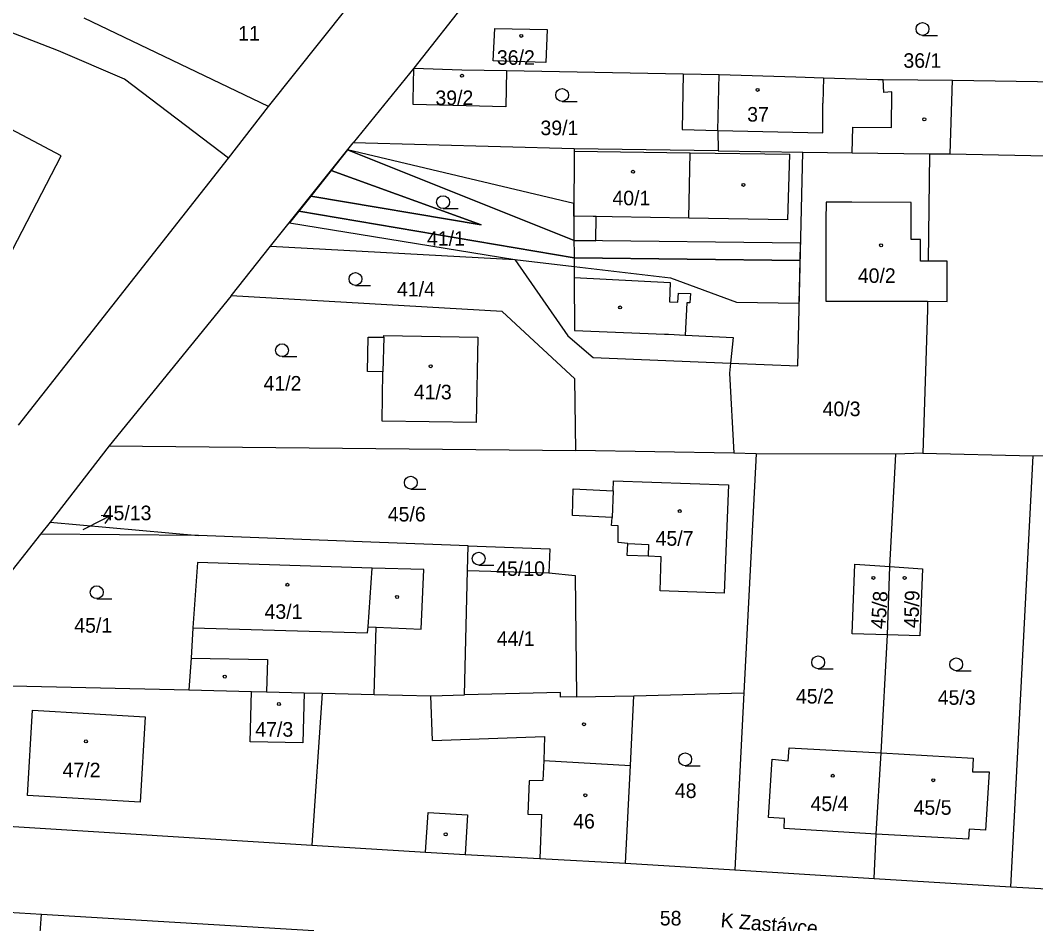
# Model space of a CAD drawing. Extents: x -757266 to -753360, y -1162585 to -1157740.
# Drawn here: x -754774.6 to -754656.1, y -1161271.1 to -1161165.7 of the extents above; entities that cross this region are included whole.
import ezdxf

# ---------------------------------------------------------------- set-up
doc = ezdxf.new("R2010")
doc.units = 0
for name, color, linetype in [('Hranice parcel', 7, 'Continuous'), ('Parcelní čísla', 7, 'Continuous'), ('Pop  PČ popisy', 7, 'Continuous'), ('Vnitřní kresba', 7, 'Continuous'), ('Věcná břemena k části', 7, 'Continuous'), ('Značky budov', 7, 'Continuous'), ('Značky kultur', 7, 'Continuous')]:
    doc.layers.add(name, color=color, linetype=linetype)

msp = doc.modelspace()

# ---------------------------------------------------------------- linework, layer by layer
at = {"layer": 'Hranice parcel'}
for p, q in [((-754721.91, -1161162.63), (-754728.68, -1161171.27)), ((-754745.64, -1161175.75), (-754736.44, -1161164.2)), ((-754745.64, -1161175.75), (-754767.18, -1161165.42)), ((-754728.68, -1161171.27), (-754735.76, -1161179.98)), ((-754717.89, -1161171.56), (-754697.25, -1161171.93)), ((-754666.09, -1161181.29), (-754665.83, -1161172.68)), ((-754665.83, -1161172.68), (-754605.47, -1161173.57)), ((-754750.33, -1161181.78), (-754745.64, -1161175.75)), ((-754745.4, -1161192.06), (-754735.76, -1161179.98)), ((-754709.98, -1161180.69), (-754735.76, -1161179.98)), ((-754693.18, -1161180.92), (-754709.98, -1161180.69)), ((-754774.81, -1161212.95), (-754750.33, -1161181.78)), ((-754693.18, -1161180.92), (-754683.28, -1161181.06)), ((-754668.5, -1161181.28), (-754668.66, -1161193.81)), ((-754668.5, -1161181.28), (-754666.09, -1161181.29)), ((-754750, -1161197.83), (-754745.4, -1161192.06)), ((-754750, -1161197.83), (-754764.25, -1161215.37)), ((-754764.25, -1161215.37), (-754771.14, -1161224.26)), ((-754764.25, -1161215.37), (-754709.77, -1161215.92)), ((-754691.34, -1161216.22), (-754709.77, -1161215.92)), ((-754688.73, -1161216.29), (-754691.34, -1161216.22)), ((-754669.27, -1161216.2), (-754672.43, -1161216.35)), ((-754669.27, -1161216.2), (-754656.42, -1161216.52)), ((-754688.73, -1161216.29), (-754690.16, -1161244.21)), ((-754672.43, -1161216.35), (-754688.73, -1161216.29)), ((-754673.14, -1161229.46), (-754672.43, -1161216.35)), ((-754659, -1161266.85), (-754656.42, -1161216.52)), ((-754771.14, -1161224.26), (-754772.25, -1161225.67)), ((-754771.14, -1161224.26), (-754753.81, -1161225.82)), ((-754772.25, -1161225.67), (-754786.04, -1161243.13)), ((-754753.81, -1161225.82), (-754772.25, -1161225.67)), ((-754722.43, -1161229.93), (-754722.36, -1161227.03)), ((-754722.78, -1161244.43), (-754722.43, -1161229.93)), ((-754722.43, -1161229.93), (-754712.95, -1161230.2)), ((-754673.41, -1161237.43), (-754673.14, -1161229.46)), ((-754674.14, -1161251.21), (-754673.41, -1161237.43)), ((-754786.04, -1161243.13), (-754754.93, -1161243.86)), ((-754754.93, -1161243.86), (-754747.65, -1161244.03)), ((-754741.49, -1161244.18), (-754739.4, -1161244.23)), ((-754739.4, -1161244.23), (-754740.59, -1161261.98)), ((-754739.4, -1161244.23), (-754733.31, -1161244.37)), ((-754709.7, -1161244.65), (-754703.01, -1161244.54)), ((-754703.01, -1161244.54), (-754690.16, -1161244.21)), ((-754690.16, -1161244.21), (-754691.21, -1161264.86)), ((-754674.74, -1161260.71), (-754674.14, -1161251.21)), ((-754798.51, -1161258.33), (-754740.59, -1161261.98)), ((-754674.95, -1161265.86), (-754674.74, -1161260.71)), ((-754703.98, -1161264.07), (-754691.21, -1161264.86)), ((-754691.21, -1161264.86), (-754674.95, -1161265.86)), ((-754674.95, -1161265.86), (-754659, -1161266.85)), ((-754659, -1161266.85), (-754640.08, -1161267.9)), ((-754790.59, -1161268.91), (-754772.16, -1161270.02)), ((-754773.79, -1161293.75), (-754772.16, -1161270.02)), ((-754772.16, -1161270.02), (-754740.35, -1161271.92))]:
    msp.add_line(p, q, dxfattribs=at)
for points in [[(-754750.33, -1161181.78), (-754762.45, -1161172.56), (-754770.15, -1161169.25), (-754801.39, -1161157.09)], [(-754713.29, -1161170.63), (-754719.44, -1161170.4), (-754719.24, -1161166.65), (-754713.14, -1161166.74), (-754713.29, -1161170.63)], [(-754717.89, -1161171.56), (-754717.96, -1161175.79), (-754728.77, -1161175.5), (-754728.78, -1161175), (-754728.68, -1161171.27)], [(-754728.68, -1161171.27), (-754723.1, -1161171.46), (-754717.89, -1161171.56)], [(-754697.25, -1161171.93), (-754697.37, -1161178.45), (-754693.2, -1161178.53), (-754693.18, -1161180.92)], [(-754697.25, -1161171.93), (-754693.07, -1161172.01), (-754684.1, -1161172.3), (-754680.86, -1161172.4), (-754674.52, -1161172.6), (-754673.93, -1161172.61), (-754665.83, -1161172.68)], [(-754769.83, -1161181.51), (-754777.68, -1161177.38), (-754779.08, -1161180.08), (-754781.05, -1161179.06), (-754785.04, -1161186.71), (-754783.04, -1161187.74), (-754783.42, -1161188.46), (-754775.53, -1161192.47), (-754769.83, -1161181.51)], [(-754709.98, -1161180.69), (-754709.98, -1161180.96), (-754710, -1161188.56), (-754709.96, -1161195.72), (-754709.93, -1161201.91), (-754699.43, -1161202.33), (-754698.98, -1161202.34), (-754697.01, -1161202.44), (-754691.4, -1161202.71), (-754691.71, -1161205.7)], [(-754691.71, -1161205.7), (-754683.88, -1161206.02), (-754683.28, -1161181.06)], [(-754683.28, -1161181.06), (-754677.54, -1161181.14), (-754668.5, -1161181.28)], [(-754666.09, -1161181.29), (-754630.3, -1161182.02), (-754602.53, -1161183.22)], [(-754668.66, -1161193.81), (-754669.57, -1161193.82), (-754669.56, -1161191.29), (-754670.63, -1161191.28), (-754670.65, -1161186.95), (-754677.57, -1161186.92), (-754680.58, -1161186.91), (-754680.59, -1161189.04), (-754680.61, -1161198.46), (-754668.72, -1161198.49)], [(-754745.4, -1161192.06), (-754716.88, -1161193.59), (-754710.7, -1161202.53), (-754707.76, -1161205.05), (-754691.71, -1161205.7)], [(-754668.72, -1161198.49), (-754666.45, -1161198.5), (-754666.46, -1161193.79), (-754668.66, -1161193.81)], [(-754709.77, -1161215.92), (-754709.89, -1161207.54), (-754718.37, -1161199.67), (-754750, -1161197.83)], [(-754668.72, -1161198.49), (-754668.73, -1161199.44), (-754669.27, -1161216.2)], [(-754732.29, -1161206.71), (-754734.09, -1161206.68), (-754734.01, -1161202.67), (-754732.2, -1161202.66), (-754732.2, -1161202.46), (-754721.21, -1161202.69), (-754721.41, -1161212.63), (-754732.4, -1161212.47), (-754732.29, -1161206.71)], [(-754691.71, -1161205.7), (-754691.83, -1161206.88), (-754691.34, -1161216.22)], [(-754656.42, -1161216.52), (-754649.58, -1161216.43), (-754646.41, -1161216.24)], [(-754704.82, -1161224.68), (-754705.6, -1161224.65), (-754705.55, -1161223.73), (-754710.15, -1161223.5), (-754710.08, -1161220.37), (-754705.44, -1161220.6), (-754705.39, -1161219.46), (-754691.98, -1161219.9), (-754692.47, -1161232.57), (-754699.95, -1161232.28), (-754699.81, -1161228.31), (-754701.34, -1161228.24), (-754703.77, -1161228.17), (-754703.72, -1161226.77), (-754704.85, -1161226.63), (-754704.82, -1161224.68)], [(-754722.36, -1161227.03), (-754732.68, -1161226.65), (-754753.81, -1161225.82)], [(-754722.36, -1161227.03), (-754712.8, -1161227.38), (-754712.95, -1161230.2)], [(-754733.31, -1161244.37), (-754733.07, -1161236.54), (-754727.85, -1161236.77), (-754727.51, -1161229.79), (-754733.55, -1161229.62), (-754753.94, -1161228.98), (-754754.47, -1161236.62), (-754754.69, -1161240.15), (-754754.93, -1161243.86)], [(-754673.41, -1161237.43), (-754677.52, -1161237.3), (-754677.2, -1161229.18), (-754673.14, -1161229.46)], [(-754712.95, -1161230.2), (-754709.85, -1161230.51), (-754709.7, -1161244.65)], [(-754673.14, -1161229.46), (-754669.32, -1161229.72), (-754669.63, -1161237.55), (-754673.41, -1161237.43)], [(-754741.49, -1161244.18), (-754741.63, -1161250.03), (-754747.79, -1161249.93), (-754747.65, -1161244.03)], [(-754747.65, -1161244.03), (-754745.87, -1161244.08), (-754741.49, -1161244.18)], [(-754733.31, -1161244.37), (-754726.72, -1161244.53), (-754722.78, -1161244.43)], [(-754709.7, -1161244.65), (-754711.55, -1161244.68), (-754711.57, -1161244.16), (-754722.78, -1161244.43)], [(-754703.98, -1161264.07), (-754703.41, -1161252.68), (-754703.01, -1161244.54)], [(-754773.18, -1161246.22), (-754760.06, -1161247.01), (-754760.64, -1161256.95), (-754773.79, -1161256.19), (-754773.18, -1161246.22)], [(-754674.74, -1161260.71), (-754685.46, -1161260.04), (-754685.41, -1161258.86), (-754687.3, -1161258.75), (-754686.85, -1161251.93), (-754684.98, -1161252.13), (-754684.89, -1161250.6), (-754674.14, -1161251.21)], [(-754674.14, -1161251.21), (-754663.4, -1161251.82), (-754663.49, -1161253.41), (-754661.53, -1161253.42), (-754661.97, -1161260.22), (-754663.89, -1161260.12), (-754663.94, -1161261.29), (-754674.74, -1161260.71)], [(-754740.59, -1161261.98), (-754727.31, -1161262.81), (-754722.71, -1161263.06), (-754713.98, -1161263.53), (-754703.98, -1161264.07)]]:
    msp.add_lwpolyline(points, dxfattribs=at)
at = {"layer": 'Pop  PČ popisy'}
for p, q in [((-754766.75, -1161224.87), (-754764.076, -1161223.508)), ((-754764.076, -1161223.508), (-754765.196, -1161223.516)), ((-754764.076, -1161223.508), (-754764.741, -1161224.408)), ((-754767.26, -1161225.13), (-754766.75, -1161224.87))]:
    msp.add_line(p, q, dxfattribs=at)
at = {"layer": 'Vnitřní kresba'}
for p, q in [((-754693.2, -1161178.53), (-754693.07, -1161172.01)), ((-754680.86, -1161172.4), (-754680.97, -1161175.34)), ((-754673.83, -1161174.12), (-754673.93, -1161172.61)), ((-754672.9, -1161174.05), (-754673.83, -1161174.12)), ((-754672.93, -1161178.18), (-754672.9, -1161174.05)), ((-754680.97, -1161178.82), (-754680.97, -1161175.34)), ((-754677.54, -1161181.14), (-754677.47, -1161178.15)), ((-754677.47, -1161178.15), (-754672.93, -1161178.18)), ((-754693.2, -1161178.53), (-754680.97, -1161178.82)), ((-754709.98, -1161180.96), (-754696.43, -1161181.16)), ((-754696.61, -1161188.78), (-754696.43, -1161181.16)), ((-754696.43, -1161181.16), (-754684.81, -1161181.33)), ((-754685.03, -1161188.97), (-754684.81, -1161181.33)), ((-754696.61, -1161188.78), (-754710, -1161188.56)), ((-754685.03, -1161188.97), (-754696.61, -1161188.78)), ((-754709.96, -1161195.72), (-754698.76, -1161196.31)), ((-754698.76, -1161196.31), (-754698.84, -1161198.54)), ((-754697.89, -1161198.59), (-754697.81, -1161197.54)), ((-754697.81, -1161197.54), (-754696.4, -1161197.58)), ((-754696.4, -1161197.58), (-754696.47, -1161198.68)), ((-754698.84, -1161198.54), (-754697.89, -1161198.59)), ((-754696.84, -1161198.65), (-754697.01, -1161202.44)), ((-754696.47, -1161198.68), (-754696.84, -1161198.65)), ((-754732.2, -1161202.66), (-754732.29, -1161206.71)), ((-754705.44, -1161220.6), (-754705.55, -1161223.73)), ((-754703.72, -1161226.77), (-754701.29, -1161226.86)), ((-754701.29, -1161226.86), (-754701.34, -1161228.24)), ((-754734.03, -1161236.5), (-754733.55, -1161229.62)), ((-754754.47, -1161236.62), (-754734.08, -1161237.19)), ((-754734.08, -1161237.19), (-754734.03, -1161236.5)), ((-754734.03, -1161236.5), (-754733.07, -1161236.54)), ((-754754.69, -1161240.15), (-754745.78, -1161240.3)), ((-754745.78, -1161240.3), (-754745.87, -1161244.08)), ((-754726.52, -1161249.76), (-754726.72, -1161244.53)), ((-754726.52, -1161249.76), (-754713.42, -1161249.3)), ((-754713.42, -1161249.3), (-754713.53, -1161252.11)), ((-754713.53, -1161252.11), (-754713.62, -1161254.43)), ((-754713.53, -1161252.11), (-754703.41, -1161252.68)), ((-754715.24, -1161254.48), (-754715.39, -1161258.34)), ((-754713.62, -1161254.43), (-754715.24, -1161254.48)), ((-754727.31, -1161262.81), (-754727.03, -1161258.15)), ((-754727.03, -1161258.15), (-754722.44, -1161258.43)), ((-754722.44, -1161258.43), (-754722.71, -1161263.06)), ((-754715.39, -1161258.34), (-754713.78, -1161258.4)), ((-754713.78, -1161258.4), (-754713.98, -1161263.53))]:
    msp.add_line(p, q, dxfattribs=at)
at = {"layer": 'Věcná břemena k části'}
for points in [[(-754736.43, -1161180.82), (-754738.33, -1161183.2), (-754720.84, -1161189.56), (-754740.72, -1161186.2), (-754742.12, -1161187.95), (-754709.97, -1161193.42), (-754683.58, -1161193.73), (-754683.54, -1161191.71), (-754709.98, -1161191.39)], [(-754707.45, -1161191.42), (-754707.4, -1161188.6), (-754710, -1161188.56), (-754710, -1161187.06), (-754736.43, -1161180.82), (-754709.98, -1161191.39)], [(-754720.84, -1161189.56), (-754738.33, -1161183.2), (-754740.72, -1161186.2)], [(-754683.7, -1161198.69), (-754683.58, -1161193.73), (-754709.97, -1161193.42), (-754742.12, -1161187.95), (-754743.21, -1161189.32), (-754716.88, -1161193.59), (-754709.97, -1161194.41), (-754698.73, -1161195.75), (-754691.01, -1161198.57)]]:
    msp.add_lwpolyline(points, close=True, dxfattribs=at)
at = {"layer": 'Značky budov'}
for centre in [(-754716.1568, -1161167.4992), (-754723.0668, -1161172.1592), (-754688.5668, -1161173.8092), (-754669.1068, -1161177.2392), (-754703.1068, -1161183.3692), (-754690.2168, -1161184.8992), (-754674.1468, -1161191.9492), (-754704.6068, -1161199.1992), (-754726.7168, -1161206.0692), (-754697.6468, -1161222.9792), (-754743.4368, -1161231.5792), (-754675.0468, -1161230.7792), (-754671.4068, -1161230.7792), (-754730.6368, -1161232.9992), (-754750.7468, -1161242.2992), (-754744.4368, -1161245.4992), (-754708.8268, -1161247.8592), (-754766.9668, -1161249.8592), (-754679.7968, -1161253.8692), (-754668.0668, -1161254.3892), (-754708.6768, -1161256.1392), (-754724.9668, -1161260.7092)]:
    msp.add_circle(centre, 0.175, dxfattribs=at)
at = {"layer": 'Značky kultur'}
for p, q in [((-754669.323, -1161167.45), (-754667.573, -1161167.45)), ((-754711.383, -1161175.16), (-754709.633, -1161175.16)), ((-754725.273, -1161187.66), (-754723.523, -1161187.66)), ((-754735.503, -1161196.63), (-754733.753, -1161196.63)), ((-754744.073, -1161204.95), (-754742.323, -1161204.95)), ((-754729.043, -1161220.4), (-754727.293, -1161220.4)), ((-754721.113, -1161229.28), (-754719.363, -1161229.28)), ((-754765.693, -1161233.2), (-754763.943, -1161233.2)), ((-754681.493, -1161241.39), (-754679.743, -1161241.39)), ((-754665.383, -1161241.62), (-754663.633, -1161241.62)), ((-754697.023, -1161252.7), (-754695.273, -1161252.7))]:
    msp.add_line(p, q, dxfattribs=at)
for centre in [(-754669.3229, -1161166.6998), (-754711.3829, -1161174.4098), (-754725.2729, -1161186.9098), (-754735.5029, -1161195.8798), (-754744.0729, -1161204.1998), (-754729.0429, -1161219.6498), (-754721.1129, -1161228.5298), (-754765.6929, -1161232.4498), (-754681.4929, -1161240.6398), (-754665.3829, -1161240.8698), (-754697.0229, -1161251.9498)]:
    msp.add_circle(centre, 0.75, dxfattribs=at)

# ---------------------------------------------------------------- texts
at = {"layer": 'Parcelní čísla'}
for s, p in [('11', (-754749.19, -1161168.05)), ('36/2', (-754718.99, -1161170.88)), ('36/1', (-754671.55, -1161171.23)), ('39/2', (-754726.169, -1161175.58)), ('37', (-754689.78, -1161177.51)), ('39/1', (-754713.909, -1161179.09)), ('40/1', (-754705.51, -1161187.28)), ('41/1', (-754727.15, -1161192)), ('40/2', (-754676.87, -1161196.34)), ('41/4', (-754730.649, -1161197.92)), ('41/2', (-754746.23, -1161208.91)), ('41/3', (-754728.69, -1161209.93)), ('40/3', (-754680.979, -1161211.89)), ('45/13', (-754764.998, -1161224.04)), ('45/6', (-754731.73, -1161224.19)), ('45/7', (-754700.47, -1161227.02)), ('45/10', (-754719.07, -1161230.54)), ('43/1', (-754746.11, -1161235.56)), ('45/1', (-754768.32, -1161237.17)), ('44/1', (-754719.009, -1161238.71)), ('45/2', (-754684.09, -1161245.44)), ('45/3', (-754667.54, -1161245.59)), ('47/3', (-754747.19, -1161249.31)), ('47/2', (-754769.68, -1161254.05)), ('48', (-754698.22, -1161256.47)), ('45/4', (-754682.39, -1161257.99)), ('45/5', (-754670.36, -1161258.43)), ('46', (-754710.09, -1161260.03)), ('58', (-754699.98, -1161271.35))]:
    msp.add_text(s, height=1.7, dxfattribs=at).set_placement(p)
for s, rotation, p in [('45/8', 86, (-754673.672, -1161236.779)), ('45/9', 87.999997, (-754669.81, -1161236.669))]:
    msp.add_text(s, height=1.7, rotation=rotation, dxfattribs=at).set_placement(p)
at = {"layer": 'Pop  PČ popisy'}
msp.add_text('K Zastávce', height=1.7, rotation=355, dxfattribs=at).set_placement((-754692.934, -1161271.546))

doc.saveas('drawing.dxf')
